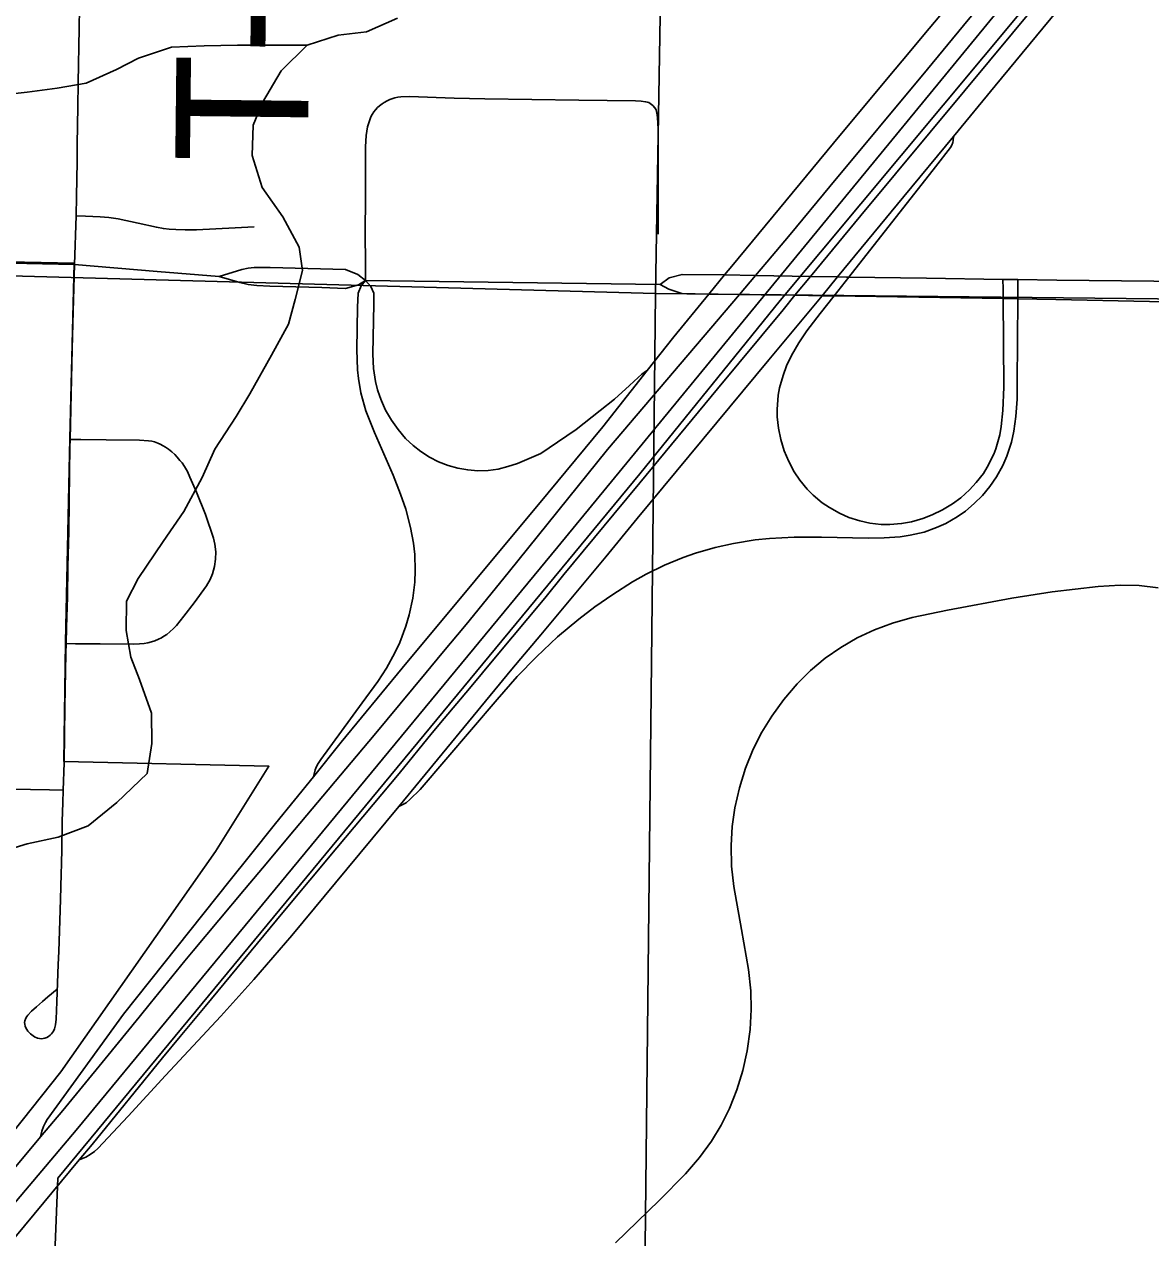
# Model space of a CAD drawing. Extents: x 0 to 34, y 0 to 22.
# Drawn here: x 5.218 to 5.701, y 17.482 to 18.001 of the extents above; entities that cross this region are included whole.
import ezdxf

# ---------------------------------------------------------------- set-up
doc = ezdxf.new("R2010")
doc.units = 0
for name, color, linetype in [('GM_X_City_Street', 7, 'Continuous'), ('GM_X_Corporation', 7, 'Continuous'), ('GM_X_Interchange_Ramps', 7, 'Continuous'), ('GM_X_Interstate_Route', 7, 'Continuous'), ('GM_X_Minor_River', 7, 'Continuous'), ('GM_X_State_Route', 7, 'Continuous'), ('GM_X_Township_Road', 7, 'Continuous'), ('GM_X_Township_Road_Text', 7, 'Continuous'), ('SH_Text', 7, 'Continuous')]:
    doc.layers.add(name, color=color, linetype=linetype)

msp = doc.modelspace()

# ---------------------------------------------------------------- linework, layer by layer
at = {"layer": 'GM_X_City_Street'}
for points in [[(5.4713, 17.47948), (5.49001, 17.49753), (5.50133, 17.509), (5.50736, 17.51601), (5.51244, 17.52297), (5.51661, 17.5298), (5.5202, 17.53695), (5.52342, 17.54494), (5.52594, 17.55319), (5.52779, 17.56162), (5.52905, 17.57078), (5.52954, 17.57938), (5.52933, 17.58738), (5.52834, 17.59657), (5.52531, 17.61367), (5.52209, 17.63208), (5.52111, 17.64079), (5.52089, 17.64957), (5.52135, 17.65771), (5.52251, 17.66579), (5.52444, 17.67435), (5.52705, 17.68273), (5.53035, 17.69086), (5.53402, 17.69814), (5.53829, 17.7051), (5.54345, 17.71219), (5.54915, 17.71887), (5.55495, 17.72461), (5.5612, 17.72985), (5.56789, 17.73452), (5.57495, 17.7386), (5.58233, 17.74208), (5.58998, 17.74491), (5.59842, 17.74729), (5.61368, 17.75048), (5.64119, 17.75565), (5.65842, 17.75827), (5.67822, 17.76055), (5.68759, 17.76112), (5.69575, 17.76095), (5.70386, 17.76006)], [(5.17127, 17.67458), (5.17842, 17.67444), (5.20427, 17.67395), (5.22889, 17.67348), (5.23475, 17.67337)]]:
    msp.add_lwpolyline(points, dxfattribs=at)
at = {"layer": 'GM_X_Corporation'}
for points in [[(5.75551, 18.89463), (5.99643, 18.88937), (6.50454, 18.87812), (6.49696, 17.87536), (5.48857, 17.88606), (5.49728, 18.40367), (5.50661, 18.89778)], [(5.24691, 18.40433), (5.49728, 18.40367), (5.48857, 17.88606), (4.98239, 17.89994), (4.99301, 18.41185)], [(4.75823, 17.90529), (4.98239, 17.89994), (5.48857, 17.88606), (5.47838, 16.95118), (4.45758, 16.96884), (4.4689, 17.41819), (4.47574, 17.91277)], [(5.48857, 17.88606), (6.49696, 17.87536), (6.47447, 16.92623), (5.47838, 16.95118)]]:
    msp.add_lwpolyline(points, close=True, dxfattribs=at)
for points in [[(5.99893, 18.4296), (5.78524, 18.17482), (5.54192, 17.88304), (5.48185, 17.80886), (5.23248, 17.50716), (5.22686, 17.3672), (5.22496, 16.95635), (5.22215, 16.70979), (5.22146, 16.56588), (5.21817, 16.55274), (5.37026, 16.47), (5.47076, 16.41368), (5.47403, 16.41182), (5.61911, 16.32752), (5.62516, 16.32291), (5.6296, 16.31864), (5.63403, 16.31234), (5.7366, 16.25444)], [(4.96739, 17.26164), (4.99914, 17.29823), (4.99957, 17.30958), (5.03768, 17.34793), (5.06373, 17.37548), (5.13387, 17.45081), (5.1794, 17.48463), (5.2337, 17.55268), (5.30001, 17.64709), (5.32289, 17.68358), (5.23495, 17.68565), (5.23571, 17.7367), (5.23758, 17.82393), (5.2394, 17.89912), (5.07619, 17.90235), (4.98559, 17.90373), (4.94083, 17.90452)]]:
    msp.add_lwpolyline(points, dxfattribs=at)
at = {"layer": 'GM_X_Interchange_Ramps'}
for p, q in [((5.64349, 17.84781), (5.64368, 17.88382)), ((5.35625, 17.63947), (5.37859, 17.6663))]:
    msp.add_line(p, q, dxfattribs=at)
for points in [[(5.83605, 18.27645), (5.83301, 18.27283), (5.82451, 18.26286), (5.8176, 18.25475), (5.79481, 18.228), (5.77062, 18.19854), (5.75986, 18.18544), (5.75339, 18.17756), (5.74036, 18.16172), (5.69711, 18.10958), (5.65876, 18.06306), (5.64442, 18.04589), (5.61338, 18.00866), (5.6058, 17.9996), (5.59421, 17.9858), (5.58823, 17.97865), (5.56479, 17.95044), (5.52117, 17.89778), (5.51811, 17.89404), (5.51142, 17.88586), (5.49638, 17.86747), (5.48497, 17.85314)], [(5.61615, 17.95335), (5.63408, 17.97512), (5.6606, 18.00724), (5.69326, 18.0464), (5.73305, 18.09361)], [(5.37859, 17.6663), (5.42701, 17.72512), (5.43936, 17.73992), (5.46726, 17.77334), (5.48069, 17.78967), (5.53709, 17.85761), (5.55985, 17.88514), (5.56653, 17.89322), (5.59495, 17.92759), (5.61615, 17.95335)], [(5.63737, 17.89215), (5.6374, 17.88809), (5.63743, 17.88391), (5.63772, 17.84591), (5.63736, 17.83596), (5.63663, 17.82915), (5.63597, 17.82551), (5.6343, 17.81952), (5.63342, 17.8172), (5.63064, 17.81166), (5.62898, 17.80905), (5.62595, 17.80511), (5.623, 17.80193), (5.61929, 17.79861), (5.61578, 17.79604), (5.61151, 17.79348), (5.60705, 17.79126), (5.60299, 17.7897), (5.59819, 17.78835), (5.59392, 17.78755), (5.58896, 17.78717), (5.58524, 17.78719), (5.5803, 17.78778), (5.57605, 17.78866), (5.57132, 17.79021), (5.56733, 17.79193), (5.56299, 17.79436), (5.5599, 17.79646), (5.5561, 17.79965), (5.55345, 17.80228), (5.55034, 17.80615), (5.54791, 17.80976), (5.54557, 17.81415), (5.54364, 17.81874), (5.54216, 17.82349), (5.54116, 17.82836), (5.54061, 17.8333), (5.54058, 17.83639), (5.54109, 17.84258), (5.54161, 17.84564), (5.54314, 17.85101), (5.54466, 17.85511), (5.5468, 17.85959), (5.54992, 17.865), (5.5534, 17.87015), (5.55906, 17.87754), (5.56499, 17.88507), (5.57134, 17.89314), (5.6085, 17.94036), (5.6149, 17.94859), (5.61551, 17.94969), (5.61591, 17.95076), (5.61606, 17.95161), (5.61615, 17.95335)], [(5.64368, 17.88382), (5.6437, 17.88782), (5.64372, 17.89205)], [(5.36422, 17.89159), (5.36242, 17.88937), (5.36108, 17.88622), (5.3608, 17.88022), (5.36051, 17.86209), (5.3608, 17.85339), (5.36121, 17.84968), (5.36222, 17.84356), (5.36441, 17.83579), (5.36804, 17.82653), (5.37608, 17.8083), (5.3793, 17.8002), (5.38151, 17.79374), (5.38355, 17.78592), (5.38477, 17.77917), (5.38534, 17.77424), (5.3856, 17.76741), (5.38537, 17.76244), (5.38458, 17.75565), (5.38297, 17.74838), (5.38158, 17.7436), (5.37892, 17.73663), (5.37681, 17.73212), (5.3732, 17.72558), (5.36947, 17.71984), (5.36281, 17.71082), (5.34507, 17.68643), (5.34395, 17.68469), (5.34333, 17.68349), (5.3427, 17.6821), (5.34201, 17.67907)], [(5.37041, 17.84201), (5.36942, 17.84482), (5.3685, 17.84842), (5.36765, 17.85394), (5.36745, 17.86015), (5.36789, 17.88168), (5.36777, 17.88629), (5.36649, 17.88905), (5.36422, 17.89159)], [(5.48497, 17.85314), (5.46591, 17.82891), (5.44248, 17.80065), (5.38003, 17.72555), (5.35386, 17.69389), (5.34201, 17.67907)], [(5.48497, 17.85314), (5.4842, 17.85273), (5.48267, 17.85158), (5.4811, 17.85016), (5.47732, 17.84668), (5.47087, 17.84082), (5.46478, 17.83599), (5.45453, 17.82785), (5.44657, 17.82235), (5.43937, 17.81762), (5.42942, 17.81333), (5.42529, 17.81194), (5.42106, 17.8109), (5.41676, 17.81029), (5.41242, 17.8102), (5.40808, 17.81052), (5.4038, 17.8113), (5.39962, 17.81248), (5.39556, 17.81405), (5.39169, 17.81602), (5.38801, 17.81834), (5.38462, 17.82104), (5.38146, 17.82404), (5.37822, 17.8278), (5.37534, 17.83186), (5.37288, 17.83618), (5.37106, 17.84013), (5.37041, 17.84201)], [(5.37859, 17.6663), (5.38032, 17.66714), (5.38164, 17.66798), (5.38325, 17.66927), (5.38771, 17.67359), (5.42064, 17.71218), (5.42929, 17.72196), (5.43746, 17.7305), (5.44657, 17.73896), (5.45565, 17.74652), (5.46258, 17.75181), (5.47018, 17.75722), (5.47858, 17.76257), (5.48453, 17.76593), (5.49234, 17.76978), (5.5004, 17.77307), (5.50568, 17.77491), (5.51405, 17.77729), (5.52194, 17.77903), (5.53115, 17.78051), (5.53734, 17.78119), (5.54789, 17.78176), (5.5597, 17.78174), (5.57963, 17.78128), (5.58645, 17.7814), (5.5933, 17.78192), (5.5976, 17.78257), (5.60365, 17.78392), (5.60894, 17.7858), (5.61289, 17.78757), (5.61774, 17.79036), (5.6213, 17.79287), (5.62509, 17.79608), (5.6286, 17.79961), (5.63178, 17.80344), (5.63461, 17.80754), (5.63726, 17.81244), (5.63904, 17.81642), (5.64097, 17.82234), (5.64205, 17.82719), (5.64294, 17.83336), (5.64345, 17.84081), (5.64349, 17.84781)], [(5.34201, 17.67907), (5.32573, 17.65904), (5.31443, 17.64494)], [(5.31443, 17.64494), (5.30627, 17.63476), (5.26052, 17.57735), (5.22791, 17.53232), (5.22714, 17.53095), (5.22634, 17.52933), (5.22561, 17.52727), (5.22502, 17.52478)], [(5.24161, 17.51493), (5.24438, 17.51619), (5.24625, 17.51728), (5.24813, 17.51861), (5.24963, 17.5199), (5.26256, 17.53364), (5.27853, 17.55105), (5.3023, 17.5765), (5.31644, 17.59222), (5.33263, 17.61111), (5.35625, 17.63947)]]:
    msp.add_lwpolyline(points, dxfattribs=at)
at = {"layer": 'GM_X_Interstate_Route'}
for points in [[(5.54316, 17.87915), (5.54827, 17.88532), (5.55497, 17.89342), (5.57654, 17.91947), (5.62105, 17.97302), (5.65207, 18.0103), (5.67475, 18.03752), (5.69737, 18.06478), (5.70847, 18.07819), (5.71323, 18.08394), (5.72326, 18.09579), (5.75203, 18.13088), (5.76641, 18.14804), (5.77029, 18.15271)], [(5.195, 17.48896), (5.22502, 17.52478), (5.23451, 17.53618), (5.2527, 17.55828), (5.26721, 17.57614), (5.27195, 17.5819), (5.28684, 17.60025), (5.29043, 17.60452), (5.31235, 17.63077), (5.32234, 17.64267), (5.33149, 17.65367), (5.36793, 17.69696), (5.39026, 17.7237), (5.39702, 17.73183), (5.40735, 17.74428), (5.42542, 17.76647), (5.46792, 17.81925), (5.52446, 17.88567), (5.5314, 17.89382), (5.53619, 17.89945), (5.54615, 17.91139), (5.56327, 17.93195), (5.60498, 17.98219), (5.62043, 18.00089), (5.64859, 18.03488)], [(5.20293, 17.4685), (5.24161, 17.51493), (5.24708, 17.52153), (5.27732, 17.55863), (5.28479, 17.5678), (5.29555, 17.58067), (5.32877, 17.62098), (5.35193, 17.64863), (5.37867, 17.68054), (5.39287, 17.69784), (5.39799, 17.7041), (5.40883, 17.71692), (5.41992, 17.73034), (5.44102, 17.75564), (5.44929, 17.76574), (5.47071, 17.79159), (5.48175, 17.80504), (5.51509, 17.84524), (5.54316, 17.87915)]]:
    msp.add_lwpolyline(points, dxfattribs=at)
at = {"layer": 'GM_X_Minor_River'}
for points in [[(5.37796, 18.00407), (5.36467, 17.99816), (5.35256, 17.99679), (5.33928, 17.99241), (5.32819, 17.98154), (5.32008, 17.96797), (5.31618, 17.95815), (5.31563, 17.94525), (5.31999, 17.93153), (5.32889, 17.91889), (5.3359, 17.9059), (5.33729, 17.89601), (5.3341, 17.88353), (5.33133, 17.87293), (5.32398, 17.85974), (5.3147, 17.84315), (5.3089, 17.83335), (5.29966, 17.81942), (5.29422, 17.80734), (5.28647, 17.79264), (5.27762, 17.77984), (5.26684, 17.76403), (5.2618, 17.75423), (5.26164, 17.7417), (5.26376, 17.73029), (5.26741, 17.72075)], [(5.20641, 17.97092), (5.21927, 17.97227), (5.23214, 17.97401), (5.24463, 17.97613), (5.25755, 17.98204), (5.26706, 17.98686), (5.28109, 17.99162), (5.29508, 17.9922), (5.30944, 17.9924), (5.33928, 17.99241)], [(5.26741, 17.72075), (5.27252, 17.70626), (5.27273, 17.69335), (5.27067, 17.68047), (5.25767, 17.66811), (5.24545, 17.65801), (5.23255, 17.65324), (5.21929, 17.65037), (5.20374, 17.64563)]]:
    msp.add_lwpolyline(points, dxfattribs=at)
at = {"layer": 'GM_X_State_Route'}
msp.add_line((5.36422, 17.89159), (5.49046, 17.88993), dxfattribs=at)
for points in [[(4.94105, 17.90396), (4.98581, 17.90317), (4.99531, 17.903), (5.07642, 17.9018), (5.08926, 17.90161), (5.23963, 17.89857)], [(5.23963, 17.89857), (5.27498, 17.89557), (5.30157, 17.89342)], [(5.30157, 17.89342), (5.3113, 17.89642), (5.31394, 17.89693), (5.31658, 17.89716), (5.3201, 17.8973), (5.32341, 17.89716), (5.35564, 17.89636), (5.36097, 17.89429), (5.36422, 17.89159)], [(5.30157, 17.89342), (5.31042, 17.89077), (5.31395, 17.88996), (5.31769, 17.88952), (5.32331, 17.88928), (5.34556, 17.8886)], [(5.49046, 17.88993), (5.49435, 17.89278), (5.49986, 17.89429), (5.51811, 17.89404), (5.5314, 17.89382), (5.55497, 17.89342), (5.56653, 17.89322), (5.57036, 17.89315), (5.57134, 17.89314), (5.60462, 17.89265), (5.63737, 17.89215)], [(5.63737, 17.89215), (5.64372, 17.89205), (5.66047, 17.89179), (5.74361, 17.8909), (5.7716, 17.89049), (5.81826, 17.88957), (5.85248, 17.88913), (5.89602, 17.88826), (5.90215, 17.88809), (5.90804, 17.88792), (5.93831, 17.88707), (6.00177, 17.88605), (6.0391, 17.88577), (6.08264, 17.88512), (6.11686, 17.885), (6.18216, 17.88417), (6.21949, 17.88379), (6.24266, 17.8836), (6.2506, 17.88354), (6.26978, 17.88335), (6.33572, 17.8827)], [(5.34556, 17.8886), (5.35568, 17.88829), (5.36119, 17.88985), (5.36422, 17.89159)], [(5.49046, 17.88993), (5.49424, 17.88796), (5.49972, 17.88603), (5.51142, 17.88586), (5.51443, 17.88582)], [(5.51443, 17.88582), (5.52446, 17.88567), (5.53378, 17.88553)], [(5.53378, 17.88553), (5.54827, 17.88532), (5.55985, 17.88514), (5.56499, 17.88507), (5.63743, 17.88391)], [(5.63743, 17.88391), (5.64368, 17.88382), (5.66003, 17.88355), (5.70022, 17.88267), (5.72816, 17.88176), (5.73512, 17.88144)]]:
    msp.add_lwpolyline(points, dxfattribs=at)
at = {"layer": 'GM_X_Township_Road'}
for p, q in [((5.23963, 17.89857), (5.24034, 17.91932)), ((5.36422, 17.89159), (5.36423, 17.89634)), ((5.23475, 17.67337), (5.23518, 17.68509))]:
    msp.add_line(p, q, dxfattribs=at)
for points in [[(5.24034, 17.91932), (5.24043, 17.92759), (5.24054, 17.93516), (5.24065, 17.94248), (5.24076, 17.9498), (5.24087, 17.95819), (5.24099, 17.96607), (5.24116, 17.97629), (5.24156, 17.99982), (5.24186, 18.01696), (5.24197, 18.02691), (5.24227, 18.03995), (5.24225, 18.07161), (5.24241, 18.08336), (5.24257, 18.10695), (5.2429, 18.14426), (5.24327, 18.16664), (5.24346, 18.17852)], [(5.36423, 17.89634), (5.36417, 17.91449), (5.36422, 17.92486), (5.36427, 17.93549), (5.36429, 17.94241), (5.36432, 17.94889), (5.36458, 17.95384), (5.36515, 17.95752), (5.36604, 17.96049), (5.36653, 17.9617), (5.36706, 17.96271), (5.36783, 17.96389), (5.36855, 17.96475), (5.36942, 17.96572), (5.37031, 17.9665), (5.37144, 17.96731), (5.37232, 17.96794), (5.3735, 17.96862), (5.37468, 17.96915), (5.37592, 17.96963), (5.37689, 17.96987), (5.37811, 17.97016), (5.37933, 17.9703), (5.38306, 17.97041), (5.40229, 17.96977), (5.41532, 17.96955), (5.45568, 17.9689), (5.47987, 17.96856), (5.48237, 17.96843), (5.48424, 17.96825), (5.48497, 17.96811), (5.48567, 17.96786), (5.48624, 17.96752), (5.48684, 17.96707), (5.48742, 17.96658), (5.48825, 17.96564), (5.48874, 17.96473), (5.48896, 17.96411), (5.4891, 17.96336), (5.4892, 17.96264), (5.48932, 17.96117), (5.48946, 17.95936), (5.4896, 17.95626), (5.4896, 17.94223), (5.48958, 17.92294), (5.48958, 17.91157)], [(5.24034, 17.91932), (5.24429, 17.9192), (5.25054, 17.91899), (5.25427, 17.91866), (5.2583, 17.91806), (5.26686, 17.91619), (5.2747, 17.91445), (5.27764, 17.91391), (5.28016, 17.91365), (5.28294, 17.91347), (5.28701, 17.91331), (5.29184, 17.91332), (5.30847, 17.91423), (5.31655, 17.91467)], [(5.23769, 17.82353), (5.23814, 17.84312), (5.23858, 17.86228), (5.23884, 17.87323), (5.23963, 17.89857)], [(5.23594, 17.73615), (5.23614, 17.74296), (5.23651, 17.75619), (5.23677, 17.76922), (5.23715, 17.78412), (5.23741, 17.80959), (5.23759, 17.82016), (5.23769, 17.82353)], [(5.23594, 17.73615), (5.24006, 17.73603), (5.24068, 17.73602), (5.25064, 17.73605), (5.26493, 17.73591), (5.26748, 17.73602), (5.26938, 17.73622), (5.27106, 17.73651), (5.27256, 17.73684), (5.27406, 17.7373), (5.2756, 17.73799), (5.27681, 17.73861), (5.27786, 17.73928), (5.27912, 17.74009), (5.28047, 17.74112), (5.28192, 17.74252), (5.28323, 17.74388), (5.28638, 17.74782), (5.29088, 17.75356), (5.29609, 17.7608), (5.29767, 17.76358), (5.29872, 17.76597), (5.29958, 17.76909), (5.30001, 17.77228), (5.30008, 17.77549), (5.29977, 17.77869), (5.29919, 17.78125), (5.29568, 17.79149), (5.29181, 17.80096), (5.28906, 17.80737), (5.28792, 17.8098), (5.28677, 17.81194), (5.28564, 17.8135), (5.28475, 17.81461), (5.28361, 17.81601), (5.28262, 17.81708), (5.28124, 17.81831), (5.2799, 17.81934), (5.27858, 17.82029), (5.27752, 17.8209), (5.27629, 17.82157), (5.27521, 17.82201), (5.27384, 17.8225), (5.27274, 17.82279), (5.27126, 17.82305), (5.26746, 17.82326), (5.25316, 17.82341), (5.24224, 17.82349), (5.23769, 17.82353)], [(5.23518, 17.68509), (5.23539, 17.70897), (5.23581, 17.73185), (5.23594, 17.73615)], [(5.23209, 17.58805), (5.22812, 17.5848), (5.22592, 17.58287), (5.2233, 17.58057), (5.2211, 17.57864), (5.21955, 17.57696), (5.21914, 17.57634), (5.21869, 17.5756), (5.21832, 17.57453), (5.2182, 17.57383), (5.21825, 17.57305), (5.21845, 17.57227), (5.2187, 17.57157), (5.21911, 17.57083), (5.21957, 17.57015), (5.22072, 17.56894), (5.22239, 17.56774), (5.22378, 17.56709), (5.22462, 17.56689), (5.22534, 17.56685), (5.22614, 17.56692), (5.22691, 17.5671), (5.22766, 17.56742), (5.22837, 17.56778), (5.22914, 17.56833), (5.22976, 17.56899), (5.23021, 17.5696), (5.23054, 17.57014), (5.23095, 17.57112), (5.2314, 17.57281), (5.23178, 17.5752), (5.23204, 17.58267), (5.23234, 17.59075), (5.23263, 17.59872), (5.23282, 17.60416), (5.23331, 17.61756), (5.23363, 17.62647), (5.23393, 17.63755), (5.23404, 17.64174), (5.23413, 17.64816), (5.23427, 17.66011), (5.23455, 17.6679), (5.23475, 17.67337)]]:
    msp.add_lwpolyline(points, dxfattribs=at)
at = {"layer": 'SH_Text'}
msp.add_lwpolyline([(3.99293, 16.05737), (4.3255, 16.52675), (4.57529, 16.84083), (4.85248, 17.10757), (5.01711, 17.27058), (5.11699, 17.38197), (5.24033, 17.52767), (5.4467, 17.77753), (5.74271, 18.13817), (6.17725, 18.65894), (6.37399, 18.89616), (6.60804, 19.17492), (6.883, 19.50486), (7.02018, 19.66742)], dxfattribs=at)

# ---------------------------------------------------------------- texts
at = {"layer": 'GM_X_Township_Road_Text'}
msp.add_text('T-301A', height=0.056818, rotation=89.3643, dxfattribs=at).set_placement((5.33954, 17.94188))

doc.saveas('drawing.dxf')
